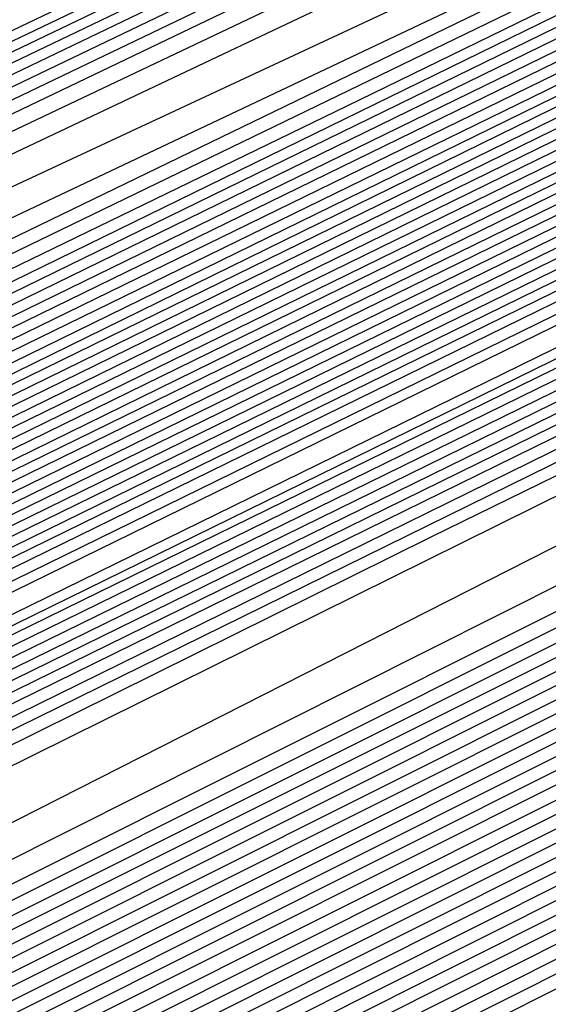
# Model space of a CAD drawing. Extents: x 3249832 to 3255657, y 13789405 to 13793316.
# Tile 285 of 656: x 3254699.51 to 3254700.293, y 13790579.087 to 13790580.548. Entities that reach past the tile are written whole.
import ezdxf

# ---------------------------------------------------------------- set-up
doc = ezdxf.new("R2010")
doc.units = 0
doc.header["$LTSCALE"] = 100
doc.header["$MEASUREMENT"] = 0
for name, color, linetype in [('GRATIO_CON', 10, 'CONTINUOUS'), ('GRATIO_ICON', 7, 'CONTINUOUS'), ('TARGETS_EAST', 7, 'CONTINUOUS')]:
    doc.layers.add(name, color=color, linetype=linetype)

# ---------------------------------------------------------------- blocks, each defined once
blk = doc.blocks.new('Gratio_032316_contours')
at = {"layer": 'GRATIO_CON', "color": 1, "linetype": 'Continuous', "flags": 128}
for points in [[(3254642.139, 13790551.7053), (3254660.6124, 13790560.6687), (3254682.3072, 13790571.2723), (3254700.7352, 13790580.305), (3254711.0317, 13790585.3564), (3254714.825, 13790587.2199), (3254715.3665, 13790587.4896), (3254715.3659, 13790587.4937), (3254715.3657, 13790587.4969), (3254715.3666, 13790587.4975), (3254715.9081, 13790587.7572), (3254719.6861, 13790589.589), (3254729.9352, 13790594.5687), (3254748.2689, 13790603.4881), (3254769.8147, 13790614.0012), (3254788.079, 13790622.9777)], [(3254643.9573, 13790552.6097), (3254661.9705, 13790561.3498), (3254683.1246, 13790571.6892), (3254701.0934, 13790580.4969), (3254711.1333, 13790585.4226), (3254714.8321, 13790587.2398), (3254715.3601, 13790587.5029), (3254715.3596, 13790587.5069), (3254715.3595, 13790587.5098), (3254715.3603, 13790587.5104), (3254715.8805, 13790587.7597), (3254719.5093, 13790589.5191), (3254729.3537, 13790594.3022), (3254746.9632, 13790602.8693), (3254767.6581, 13790612.9672), (3254785.2011, 13790621.5892)], [(3254645.7757, 13790553.5142), (3254663.3285, 13790562.0309), (3254683.9419, 13790572.1067), (3254701.4513, 13790580.6909), (3254711.2342, 13790585.4933), (3254714.8385, 13790587.2659), (3254715.3542, 13790587.5212), (3254715.853, 13790587.7617), (3254719.3325, 13790589.4492), (3254728.7721, 13790594.0356), (3254745.6576, 13790602.2505), (3254765.5015, 13790611.9331), (3254782.3232, 13790620.2006)], [(3254647.5941, 13790554.4186), (3254664.6865, 13790562.712), (3254684.7593, 13790572.5235), (3254701.8095, 13790580.8826), (3254711.336, 13790585.5591), (3254714.8458, 13790587.2852), (3254715.348, 13790587.5339), (3254715.8254, 13790587.7641), (3254719.1557, 13790589.3793), (3254728.1905, 13790593.7691), (3254744.3519, 13790601.6317), (3254763.3449, 13790610.8991), (3254779.4453, 13790618.8121)], [(3254651.2308, 13790556.2274), (3254667.4026, 13790564.0741), (3254686.3942, 13790573.3572), (3254702.526, 13790581.266), (3254711.5395, 13790585.6907), (3254714.8603, 13790587.3239), (3254715.3355, 13790587.5594), (3254715.7702, 13790587.7691), (3254718.8022, 13790589.2396), (3254727.0274, 13790593.236), (3254741.7406, 13790600.3941), (3254759.0318, 13790608.8311), (3254773.6894, 13790616.035)], [(3254653.0492, 13790557.1319), (3254668.7606, 13790564.7552), (3254687.2116, 13790573.774), (3254702.8843, 13790581.4577), (3254711.6412, 13790585.7564), (3254714.8676, 13790587.3433), (3254715.3293, 13790587.5721), (3254715.7426, 13790587.7716), (3254718.6254, 13790589.1697), (3254726.4458, 13790592.9695), (3254740.435, 13790599.7753), (3254756.8752, 13790607.7971), (3254770.8115, 13790614.6465), (3254778.5294, 13790618.5309)], [(3254646.2517, 13790553.9528), (3254654.8675, 13790558.0363), (3254670.1186, 13790565.4362), (3254688.0291, 13790574.1908), (3254703.2426, 13790581.6494), (3254711.743, 13790585.8222), (3254714.8749, 13790587.3627), (3254715.3231, 13790587.5848), (3254715.7151, 13790587.774), (3254718.4486, 13790589.0998), (3254725.8643, 13790592.703), (3254739.1294, 13790599.1565), (3254754.7186, 13790606.7631), (3254767.9336, 13790613.258), (3254775.252, 13790616.9413)], [(3254648.3232, 13790554.9771), (3254656.6859, 13790558.9407), (3254671.4766, 13790566.1173), (3254688.8465, 13790574.6076), (3254703.6008, 13790581.8411), (3254711.8447, 13790585.888), (3254714.8821, 13790587.382), (3254715.3169, 13790587.5976), (3254715.6875, 13790587.7765), (3254718.2718, 13790589.03), (3254725.2827, 13790592.4364), (3254737.8237, 13790598.5377), (3254752.562, 13790605.7291), (3254765.0557, 13790611.8694), (3254771.9746, 13790615.3518)], [(3254652.466, 13790557.0257), (3254660.3226, 13790560.7496), (3254674.1927, 13790567.4794), (3254690.4813, 13790575.4413), (3254704.3173, 13790582.2246), (3254712.0482, 13790586.0196), (3254714.8967, 13790587.4207), (3254715.3044, 13790587.623), (3254715.6323, 13790587.7815), (3254717.9183, 13790588.8903), (3254724.1196, 13790591.9033), (3254735.2124, 13790597.3001), (3254748.2489, 13790603.6611), (3254759.2998, 13790609.0924), (3254765.4198, 13790612.1726), (3254767.5973, 13790613.3706), (3254767.8046, 13790613.628), (3254767.8447, 13790613.807), (3254768.8446, 13790614.4523), (3254771.7623, 13790616.0293)], [(3254651.241, 13790556.5836), (3254654.5375, 13790558.0501), (3254662.141, 13790561.654), (3254675.5507, 13790568.1605), (3254691.2988, 13790575.8581), (3254704.6756, 13790582.4163), (3254712.1499, 13790586.0854), (3254714.904, 13790587.4401), (3254715.2982, 13790587.6357), (3254715.6047, 13790587.7839), (3254717.7415, 13790588.8204), (3254723.538, 13790591.6368), (3254733.9068, 13790596.6813), (3254746.0923, 13790602.627), (3254756.4219, 13790607.7038), (3254762.1424, 13790610.583), (3254764.1778, 13790611.7028), (3254764.3715, 13790611.9434), (3254764.4337, 13790612.1232), (3254765.5415, 13790612.8137), (3254768.7386, 13790614.5249), (3254774.566, 13790617.5186)], [(3254651.548, 13790556.8702), (3254653.3699, 13790557.6315), (3254656.6089, 13790559.0744), (3254663.9594, 13790562.5584), (3254676.9087, 13790568.8416), (3254692.1162, 13790576.2749), (3254705.0338, 13790582.608), (3254712.2517, 13790586.1512), (3254714.9112, 13790587.4594), (3254715.292, 13790587.6484), (3254715.5771, 13790587.7864), (3254717.5647, 13790588.7505), (3254722.9564, 13790591.3703), (3254732.6011, 13790596.0625), (3254743.9357, 13790601.593), (3254753.544, 13790606.3153), (3254758.865, 13790608.9934), (3254760.7582, 13790610.035), (3254760.9385, 13790610.2589), (3254761.0228, 13790610.4394), (3254762.2384, 13790611.1751), (3254765.7149, 13790613.0205), (3254772.0375, 13790616.2604)], [(3254678.2668, 13790569.5227), (3254692.9336, 13790576.6918), (3254705.3921, 13790582.7997), (3254712.3534, 13790586.217), (3254714.9185, 13790587.4788), (3254715.2858, 13790587.6612), (3254715.5496, 13790587.7889), (3254717.3879, 13790588.6807), (3254722.3749, 13790591.1037), (3254731.2955, 13790595.4436), (3254741.7791, 13790600.559), (3254750.666, 13790604.9267), (3254755.5876, 13790607.4038), (3254757.3387, 13790608.3672), (3254757.5054, 13790608.5743), (3254757.6118, 13790608.7556), (3254758.9353, 13790609.5366), (3254762.6912, 13790611.5161), (3254769.509, 13790615.0021), (3254777.6739, 13790619.1394)], [(3254680.9828, 13790570.8848), (3254694.5684, 13790577.5253), (3254706.1082, 13790583.1826), (3254712.556, 13790586.3474), (3254714.9315, 13790587.5159), (3254715.271, 13790587.6858), (3254715.2714, 13790587.6881), (3254715.2722, 13790587.6892), (3254715.2732, 13790587.689), (3254715.4944, 13790587.7945), (3254717.0344, 13790588.541), (3254721.2117, 13790590.5707), (3254728.6842, 13790594.206), (3254737.4659, 13790598.491), (3254744.9102, 13790602.1497), (3254749.0328, 13790604.2246), (3254750.4996, 13790605.0316), (3254750.6393, 13790605.2051), (3254750.7899, 13790605.388), (3254752.329, 13790606.2594), (3254756.6438, 13790608.5072), (3254764.4521, 13790612.4857), (3254773.7947, 13790617.2146)], [(3254682.3408, 13790571.5658), (3254695.3858, 13790577.9421), (3254706.4664, 13790583.3743), (3254712.6576, 13790586.4132), (3254714.9386, 13790587.5352), (3254715.2646, 13790587.6983), (3254715.2651, 13790587.7006), (3254715.2659, 13790587.7017), (3254715.267, 13790587.7016), (3254715.4668, 13790587.797), (3254716.8576, 13790588.4711), (3254720.6302, 13790590.3041), (3254727.3786, 13790593.5872), (3254735.3094, 13790597.457), (3254742.0323, 13790600.7611), (3254745.7554, 13790602.635), (3254747.0801, 13790603.3639), (3254747.2062, 13790603.5205), (3254747.379, 13790603.7042), (3254749.0259, 13790604.6209), (3254753.6201, 13790607.0028), (3254761.9237, 13790611.2275), (3254771.8551, 13790616.2521)], [(3254683.6989, 13790572.2469), (3254696.2032, 13790578.3589), (3254706.8246, 13790583.566), (3254712.7593, 13790586.4789), (3254714.9457, 13790587.5545), (3254715.2583, 13790587.7108), (3254715.2588, 13790587.7131), (3254715.2597, 13790587.7142), (3254715.2608, 13790587.7142), (3254715.4392, 13790587.7994), (3254716.6808, 13790588.4013), (3254720.0486, 13790590.0376), (3254726.0729, 13790592.9684), (3254733.1528, 13790596.423), (3254739.1543, 13790599.3726), (3254742.478, 13790601.0454), (3254743.6606, 13790601.6961), (3254743.7731, 13790601.8359), (3254743.968, 13790602.0204), (3254745.7228, 13790602.9823), (3254750.5964, 13790605.4984), (3254759.3952, 13790609.9692), (3254769.9155, 13790615.2897), (3254779.2011, 13790619.9784)], [(3254685.0569, 13790572.928), (3254697.0206, 13790578.7757), (3254707.1829, 13790583.7577), (3254712.8609, 13790586.5447), (3254714.9528, 13790587.5738), (3254715.2519, 13790587.7234), (3254715.2526, 13790587.7256), (3254715.2535, 13790587.7267), (3254715.2546, 13790587.7269), (3254715.4116, 13790587.8019), (3254716.504, 13790588.3314), (3254719.4671, 13790589.7711), (3254724.7673, 13790592.3496), (3254730.9962, 13790595.389), (3254736.2764, 13790597.9841), (3254739.2006, 13790599.4558), (3254740.241, 13790600.0283), (3254740.3401, 13790600.1513), (3254740.5571, 13790600.3366), (3254742.4197, 13790601.3437), (3254747.5727, 13790603.994), (3254756.8668, 13790608.711), (3254767.9759, 13790614.3273), (3254777.7802, 13790619.2776)], [(3254687.7729, 13790574.2901), (3254698.6554, 13790579.6094), (3254707.8993, 13790584.1411), (3254713.0642, 13790586.6762), (3254714.9671, 13790587.6123), (3254715.2393, 13790587.7484), (3254715.24, 13790587.7505), (3254715.241, 13790587.7518), (3254715.2422, 13790587.7521), (3254715.3565, 13790587.8068), (3254716.1504, 13790588.1917), (3254718.3039, 13790589.238), (3254722.156, 13790591.112), (3254726.683, 13790593.3209), (3254730.5206, 13790595.207), (3254732.6458, 13790596.2766), (3254733.4019, 13790596.6927), (3254733.4739, 13790596.7821), (3254733.7351, 13790596.969), (3254735.8135, 13790598.0666), (3254741.5253, 13790600.9852), (3254751.8099, 13790606.1945), (3254764.0967, 13790612.4024), (3254774.9383, 13790617.8759)], [(3254689.131, 13790574.9712), (3254699.4729, 13790580.0262), (3254708.2575, 13790584.3328), (3254713.1658, 13790586.742), (3254714.9742, 13790587.6316), (3254715.2329, 13790587.761), (3254715.2337, 13790587.763), (3254715.2348, 13790587.7643), (3254715.2359, 13790587.7648), (3254715.3289, 13790587.8092), (3254715.9737, 13790588.1218), (3254717.7224, 13790588.9714), (3254720.8504, 13790590.4932), (3254724.5264, 13790592.2869), (3254727.6426, 13790593.8185), (3254729.3684, 13790594.687), (3254729.9824, 13790595.0249), (3254730.0409, 13790595.0975), (3254730.3242, 13790595.2852), (3254732.5104, 13790596.428), (3254738.5016, 13790599.4807), (3254749.2814, 13790604.9363), (3254762.1571, 13790611.44), (3254773.5174, 13790617.1751)], [(3254690.489, 13790575.6522), (3254700.2903, 13790580.443), (3254708.6157, 13790584.5245), (3254713.2674, 13790586.8077), (3254714.9813, 13790587.6509), (3254715.2266, 13790587.7735), (3254715.2275, 13790587.7755), (3254715.2286, 13790587.7768), (3254715.2297, 13790587.7774), (3254715.3013, 13790587.8117), (3254715.7969, 13790588.0519), (3254717.1408, 13790588.7049), (3254719.5447, 13790589.8744), (3254722.3699, 13790591.2529), (3254724.7647, 13790592.4299), (3254726.091, 13790593.0974), (3254726.5629, 13790593.3571), (3254726.6078, 13790593.4129), (3254726.9132, 13790593.6014), (3254729.2072, 13790594.7894), (3254735.4779, 13790597.9763), (3254746.753, 13790603.6781), (3254760.2175, 13790610.4776), (3254772.0965, 13790616.4743)], [(3254691.847, 13790576.3333), (3254701.1077, 13790580.8598), (3254708.9739, 13790584.7162), (3254713.3691, 13790586.8735), (3254714.9885, 13790587.6701), (3254715.2202, 13790587.7861), (3254715.2212, 13790587.788), (3254715.2224, 13790587.7893), (3254715.2235, 13790587.79), (3254715.2737, 13790587.8141), (3254715.6201, 13790587.9821), (3254716.5592, 13790588.4384), (3254718.2391, 13790589.2556), (3254720.2133, 13790590.2189), (3254721.8868, 13790591.0414), (3254722.8136, 13790591.5079), (3254723.1433, 13790591.6893), (3254723.1747, 13790591.7283), (3254723.5023, 13790591.9176), (3254725.9041, 13790593.1509), (3254732.4543, 13790596.4719), (3254744.2245, 13790602.4199), (3254758.2779, 13790609.5152)], [(3254687.5981, 13790574.316), (3254694.5631, 13790577.6954), (3254702.7425, 13790581.6935), (3254709.6903, 13790585.0996), (3254713.5723, 13790587.005), (3254715.0027, 13790587.7087), (3254715.2076, 13790587.8111), (3254715.2155, 13790587.8162), (3254715.2646, 13790587.8408), (3254715.3952, 13790587.9046), (3254715.6275, 13790588.0179), (3254715.8997, 13790588.1512), (3254716.1297, 13790588.2654), (3254716.6303, 13790588.5199), (3254719.2939, 13790589.8681), (3254726.4082, 13790593.462), (3254739.168, 13790599.9031), (3254754.3988, 13790607.5903), (3254767.8337, 13790614.3719), (3254776.2164, 13790618.6078)], [(3254651.0069, 13790556.9616), (3254655.5123, 13790559.1072), (3254661.3217, 13790561.894), (3254668.1197, 13790565.1602), (3254674.8023, 13790568.3631), (3254680.0684, 13790570.8643), (3254683.1747, 13790572.3015), (3254685.6089, 13790573.4148), (3254689.4165, 13790575.2204), (3254695.9211, 13790578.3765), (3254703.5599, 13790582.1103), (3254710.0485, 13790585.2913), (3254713.674, 13790587.0708), (3254715.0098, 13790587.728), (3254715.2012, 13790587.8237), (3254715.5767, 13790588.0145), (3254718.1988, 13790589.3384), (3254725.3135, 13790592.9288), (3254738.0825, 13790599.3724), (3254753.3307, 13790607.0675), (3254766.7985, 13790613.8657), (3254775.2332, 13790618.1281)], [(3254651.9652, 13790557.4392), (3254656.6382, 13790559.6653), (3254662.6638, 13790562.5558), (3254669.7147, 13790565.9438), (3254676.6453, 13790569.2668), (3254682.1055, 13790571.8639), (3254685.3036, 13790573.3493), (3254687.6804, 13790574.4392), (3254691.2349, 13790576.1249), (3254697.2791, 13790579.0576), (3254704.3773, 13790582.5271), (3254710.4067, 13790585.483), (3254713.7756, 13790587.1366), (3254715.0169, 13790587.7472), (3254715.1948, 13790587.8363), (3254715.5637, 13790588.0238), (3254718.1399, 13790589.3246), (3254725.1298, 13790592.8522), (3254737.6771, 13790599.1838), (3254752.6727, 13790606.7516), (3254765.9448, 13790613.4511), (3254774.3039, 13790617.6754)], [(3254652.9236, 13790557.9168), (3254657.7641, 13790560.2233), (3254664.0059, 13790563.2177), (3254671.3097, 13790566.7274), (3254678.4883, 13790570.1706), (3254684.1427, 13790572.8635), (3254687.4325, 13790574.3972), (3254689.7518, 13790575.4635), (3254693.0532, 13790577.0293), (3254698.6371, 13790579.7386), (3254705.1948, 13790582.9439), (3254710.7649, 13790585.6747), (3254713.8772, 13790587.2023), (3254715.024, 13790587.7665), (3254715.1884, 13790587.8489), (3254715.5508, 13790588.0331), (3254718.0809, 13790589.3107), (3254724.9462, 13790592.7755), (3254737.2717, 13790598.9953), (3254752.0148, 13790606.4357), (3254765.0911, 13790613.0365), (3254773.3746, 13790617.2228)], [(3254651.3, 13790557.2133), (3254654.8403, 13790558.872), (3254660.0158, 13790561.3394), (3254666.6901, 13790564.5414), (3254674.4997, 13790568.2945), (3254682.1743, 13790571.9781), (3254688.2171, 13790574.8626), (3254691.6904, 13790576.4929), (3254693.8947, 13790577.5121), (3254696.69, 13790578.8381), (3254701.3532, 13790581.1008), (3254706.8296, 13790583.7776), (3254711.4814, 13790586.0581), (3254714.0805, 13790587.3339), (3254715.0382, 13790587.8051), (3254715.1756, 13790587.8741), (3254715.5248, 13790588.0517), (3254717.9631, 13790589.2831), (3254724.5788, 13790592.6221), (3254736.4608, 13790598.6182), (3254750.699, 13790605.8039), (3254763.3837, 13790612.2073), (3254771.5159, 13790616.3175)], [(3254652.1439, 13790557.6356), (3254655.7986, 13790559.3495), (3254661.1417, 13790561.8975), (3254668.0321, 13790565.2032), (3254676.0946, 13790569.078), (3254684.0173, 13790572.8819), (3254690.2542, 13790575.8622), (3254693.8193, 13790577.5407), (3254695.9661, 13790578.5364), (3254698.5083, 13790579.7426), (3254702.7112, 13790581.7819), (3254707.647, 13790584.1944), (3254711.8396, 13790586.2498), (3254714.1821, 13790587.3996), (3254715.0454, 13790587.8244), (3254715.1692, 13790587.8867), (3254715.5119, 13790588.061), (3254717.9042, 13790589.2693), (3254724.3952, 13790592.5454), (3254736.0554, 13790598.4297), (3254750.0411, 13790605.488), (3254762.53, 13790611.7927), (3254770.5866, 13790615.8649), (3254774.8217, 13790618.021)], [(3254692.2914, 13790576.8618), (3254695.9482, 13790578.5886), (3254698.0375, 13790579.5607), (3254700.3267, 13790580.647), (3254704.0693, 13790582.4629), (3254708.4644, 13790584.6112), (3254712.1978, 13790586.4415), (3254714.2838, 13790587.4654), (3254715.0525, 13790587.8436), (3254715.1628, 13790587.899), (3254715.1638, 13790587.9005), (3254715.1651, 13790587.902), (3254715.1662, 13790587.9033), (3254715.5018, 13790588.0733), (3254717.8471, 13790589.2573), (3254724.2124, 13790592.4695), (3254735.6502, 13790598.2414), (3254749.3832, 13790605.1722), (3254761.6763, 13790611.3781), (3254769.6572, 13790615.4123), (3254773.9041, 13790617.5743)], [(3254687.7034, 13790574.6894), (3254694.3286, 13790577.8614), (3254698.0771, 13790579.6365), (3254700.109, 13790580.5851), (3254702.1451, 13790581.5514), (3254705.4273, 13790583.144), (3254709.2818, 13790585.0281), (3254712.556, 13790586.6332), (3254714.3854, 13790587.5311), (3254715.0596, 13790587.8629), (3254715.1564, 13790587.9115), (3254715.1574, 13790587.913), (3254715.1587, 13790587.9145), (3254715.1597, 13790587.9158), (3254715.4888, 13790588.0826), (3254717.7882, 13790589.2435), (3254724.0287, 13790592.3929), (3254735.2448, 13790598.0529), (3254748.7253, 13790604.8563), (3254760.8226, 13790610.9635), (3254768.7279, 13790614.9597), (3254772.9866, 13790617.1276)], [(3254691.3894, 13790576.4969), (3254698.4029, 13790579.8606), (3254702.3349, 13790581.7322), (3254704.2518, 13790582.6337), (3254705.7818, 13790583.3603), (3254708.1433, 13790584.5061), (3254710.9167, 13790585.8617), (3254713.2724, 13790587.0166), (3254714.5887, 13790587.6627), (3254715.0738, 13790587.9014), (3254715.1436, 13790587.9366), (3254715.1446, 13790587.938), (3254715.1458, 13790587.9395), (3254715.1469, 13790587.941), (3254715.4628, 13790588.1013), (3254717.6703, 13790589.2159), (3254723.6614, 13790592.2395), (3254734.4339, 13790597.6758), (3254747.4094, 13790604.2245), (3254759.1152, 13790610.1344), (3254766.8692, 13790614.0544), (3254771.1515, 13790616.2343)], [(3254684.0695, 13790572.9958), (3254693.2324, 13790577.4007), (3254700.4401, 13790580.8601), (3254704.4638, 13790582.78), (3254706.3233, 13790583.658), (3254707.6001, 13790584.2647), (3254709.5014, 13790585.1872), (3254711.7343, 13790586.2788), (3254713.6314, 13790587.2092), (3254714.6921, 13790587.7304), (3254715.0837, 13790587.9238), (3254715.1405, 13790587.9531), (3254715.4499, 13790588.1105), (3254717.6114, 13790589.2021), (3254723.4777, 13790592.1629), (3254734.0285, 13790597.4873), (3254746.7515, 13790603.9086), (3254758.2615, 13790609.7198), (3254765.9399, 13790613.6018), (3254770.2339, 13790615.7876), (3254772.3576, 13790616.8983)], [(3254685.6645, 13790573.7793), (3254695.0754, 13790578.3044), (3254702.4773, 13790581.8597), (3254706.5928, 13790583.8279), (3254708.3947, 13790584.6823), (3254709.4185, 13790585.1691), (3254710.8594, 13790585.8683), (3254712.5517, 13790586.6956), (3254713.9896, 13790587.4009), (3254714.7937, 13790587.7962), (3254715.0908, 13790587.9432), (3254715.1341, 13790587.9658), (3254715.4369, 13790588.1198), (3254717.5524, 13790589.1883), (3254723.294, 13790592.0862), (3254733.6231, 13790597.2988), (3254746.0936, 13790603.5927), (3254757.4078, 13790609.3052), (3254765.0105, 13790613.1491), (3254769.3164, 13790615.3409), (3254771.4825, 13790616.4728)], [(3254687.2595, 13790574.5629), (3254696.9184, 13790579.2082), (3254704.5144, 13790582.8593), (3254708.7217, 13790584.8757), (3254710.4661, 13790585.7067), (3254711.2369, 13790586.0736), (3254712.2174, 13790586.5494), (3254713.3691, 13790587.1124), (3254714.3478, 13790587.5926), (3254714.8953, 13790587.862), (3254715.0978, 13790587.9625), (3254715.1276, 13790587.9785), (3254715.4239, 13790588.1292), (3254717.4935, 13790589.1745), (3254723.1104, 13790592.0095), (3254733.2176, 13790597.1102), (3254745.4357, 13790603.2768), (3254756.5541, 13790608.8906), (3254764.0812, 13790612.6965), (3254768.3988, 13790614.8943), (3254770.6075, 13790616.0472), (3254771.7108, 13790616.6657)], [(3254690.4495, 13790576.13), (3254700.6044, 13790581.0157), (3254708.5888, 13790584.8585), (3254712.9795, 13790586.9715), (3254714.609, 13790587.7553), (3254714.8736, 13790587.8824), (3254714.9335, 13790587.9115), (3254715.004, 13790587.9462), (3254715.0642, 13790587.9761), (3254715.0986, 13790587.9937), (3254715.112, 13790588.0013), (3254715.1148, 13790588.0038), (3254715.3979, 13790588.1479), (3254717.3756, 13790589.147), (3254722.743, 13790591.8562), (3254732.4068, 13790596.7332), (3254744.1198, 13790602.645), (3254754.8468, 13790608.0614), (3254762.2225, 13790611.7913), (3254766.5637, 13790614.0009), (3254768.8573, 13790615.1961), (3254770.0169, 13790615.8415), (3254770.6619, 13790616.237), (3254771.3382, 13790616.6417)], [(3254691.3246, 13790576.5671), (3254701.2561, 13790581.3455), (3254709.0349, 13790585.09), (3254713.3077, 13790587.1475), (3254714.8826, 13790587.9066), (3254715.1084, 13790588.0164), (3254715.3849, 13790588.1572), (3254717.3167, 13790589.1332), (3254722.5594, 13790591.7795), (3254732.0013, 13790596.5446), (3254743.4619, 13790602.3291), (3254753.9931, 13790607.6468), (3254761.2932, 13790611.3386), (3254765.6461, 13790613.5543), (3254767.9823, 13790614.7706), (3254769.17, 13790615.4294), (3254769.8305, 13790615.8319), (3254770.5233, 13790616.2441), (3254771.6468, 13790616.8582)], [(3254692.0922, 13790576.9523), (3254701.7295, 13790581.5891), (3254709.2424, 13790585.2057), (3254713.3647, 13790587.1907), (3254714.8842, 13790587.9231), (3254715.102, 13790588.0291), (3254715.3719, 13790588.1666), (3254717.2577, 13790589.1194), (3254722.3757, 13790591.7029), (3254731.5959, 13790596.3561), (3254742.804, 13790602.0133), (3254753.1394, 13790607.2322), (3254760.3638, 13790610.886), (3254764.7286, 13790613.1076), (3254767.1072, 13790614.345), (3254768.3231, 13790615.0173), (3254768.9992, 13790615.4268), (3254769.7083, 13790615.8466), (3254770.8588, 13790616.474), (3254772.2008, 13790617.2017)], [(3254683.086, 13790572.6396), (3254692.8597, 13790577.3375), (3254702.2029, 13790581.8327), (3254709.4499, 13790585.3213), (3254713.4218, 13790587.234), (3254714.8858, 13790587.9396), (3254715.0956, 13790588.0417), (3254715.359, 13790588.1759), (3254717.1988, 13790589.1056), (3254722.192, 13790591.6262), (3254731.1905, 13790596.1676), (3254742.1461, 13790601.6974), (3254752.2857, 13790606.8176), (3254759.4345, 13790610.4334), (3254763.811, 13790612.6609), (3254766.2321, 13790613.9195), (3254767.4761, 13790614.6052), (3254768.1678, 13790615.0216), (3254768.8934, 13790615.4491), (3254770.0708, 13790616.0899), (3254771.4446, 13790616.8335)]]:
    blk.add_lwpolyline(points, dxfattribs=at)
at = {"layer": 'GRATIO_CON', "color": 5, "linetype": 'Continuous', "flags": 128}
for points in [[(3254645.4599, 13790553.036), (3254663.069, 13790561.7623), (3254683.7862, 13790571.9554), (3254701.3959, 13790580.5965), (3254711.2365, 13790585.4241), (3254714.8618, 13790587.205), (3254715.3792, 13790587.4629), (3254715.3785, 13790587.4674), (3254715.3782, 13790587.4709), (3254715.379, 13790587.4719), (3254715.9133, 13790587.7279), (3254719.64, 13790589.5343), (3254729.7495, 13790594.4457), (3254747.8375, 13790603.2357), (3254769.1201, 13790613.5531), (3254787.2186, 13790622.2657)], [(3254649.9599, 13790555.2348), (3254666.4373, 13790563.4004), (3254685.823, 13790572.9383), (3254702.301, 13790581.0241), (3254711.5092, 13790585.5415), (3254714.9015, 13790587.208), (3254715.3856, 13790587.4496), (3254715.3848, 13790587.4542), (3254715.3844, 13790587.458), (3254715.3852, 13790587.4591), (3254715.9013, 13790587.7061), (3254719.4996, 13790589.4499), (3254729.2606, 13790594.1916), (3254746.7248, 13790602.6782), (3254767.2733, 13790612.6396), (3254784.7474, 13790621.0516)], [(3254645.8078, 13790553.0477), (3254654.4599, 13790557.4337), (3254669.8056, 13790565.0385), (3254687.8597, 13790573.9222), (3254703.2055, 13790581.4548), (3254711.7805, 13790585.6657), (3254714.9395, 13790587.2206), (3254715.3915, 13790587.4448), (3254715.8892, 13790587.6839), (3254719.3592, 13790589.3654), (3254728.7717, 13790593.9374), (3254745.612, 13790602.1206), (3254765.4264, 13790611.7261), (3254782.2763, 13790619.8376)], [(3254650.9146, 13790555.5543), (3254658.9599, 13790559.6325), (3254673.1739, 13790566.6765), (3254689.8966, 13790574.9051), (3254704.1107, 13790581.8824), (3254712.0533, 13790585.783), (3254714.9794, 13790587.2235), (3254715.3982, 13790587.4313), (3254715.8776, 13790587.6614), (3254719.2191, 13790589.2805), (3254728.2829, 13790593.683), (3254744.4993, 13790601.563), (3254763.5796, 13790610.8126), (3254779.8051, 13790618.6235)], [(3254649.0895, 13790554.2614), (3254654.3182, 13790556.9458), (3254657.5919, 13790558.6919), (3254661.1283, 13790560.5677), (3254667.9599, 13790564.0302), (3254679.9106, 13790569.9526), (3254693.9704, 13790576.8709), (3254705.921, 13790582.737), (3254712.5988, 13790586.0165), (3254715.0585, 13790587.2285), (3254715.4093, 13790587.4057), (3254715.4091, 13790587.4086), (3254715.4097, 13790587.4091), (3254715.4114, 13790587.4072), (3254715.8544, 13790587.617), (3254718.939, 13790589.1106), (3254727.3053, 13790593.1741), (3254742.2739, 13790600.4477), (3254759.8859, 13790608.9855), (3254774.8628, 13790616.1954)], [(3254652.9316, 13790556.1611), (3254659.0279, 13790559.2737), (3254662.7531, 13790561.2358), (3254666.2352, 13790563.0744), (3254672.4599, 13790566.2291), (3254683.2789, 13790571.5906), (3254696.0073, 13790577.8537), (3254706.8262, 13790583.1644), (3254712.8717, 13790586.1333), (3254715.0984, 13790587.2306), (3254715.416, 13790587.3911), (3254715.416, 13790587.3939), (3254715.4167, 13790587.3946), (3254715.4184, 13790587.393), (3254715.843, 13790587.5942), (3254718.799, 13790589.0255), (3254726.8166, 13790592.9197), (3254741.1612, 13790599.8901), (3254758.039, 13790608.072), (3254772.3917, 13790614.9813)], [(3254648.5889, 13790553.912), (3254656.7738, 13790558.0608), (3254663.7375, 13790561.6017), (3254667.9142, 13790563.7796), (3254671.342, 13790565.581), (3254676.9599, 13790568.4279), (3254686.6472, 13790573.2286), (3254698.0442, 13790578.8366), (3254707.7315, 13790583.5918), (3254713.1445, 13790586.2502), (3254715.1383, 13790587.2327), (3254715.4228, 13790587.3765), (3254715.4229, 13790587.3793), (3254715.4236, 13790587.3802), (3254715.4253, 13790587.3788), (3254715.8315, 13790587.5713), (3254718.659, 13790588.9404), (3254726.3278, 13790592.6653), (3254740.0485, 13790599.3324), (3254756.1922, 13790607.1585), (3254769.9205, 13790613.7673), (3254777.6832, 13790617.4194)], [(3254651.4104, 13790555.3035), (3254660.616, 13790559.9605), (3254668.4472, 13790563.9297), (3254673.0754, 13790566.3235), (3254676.4489, 13790568.0877), (3254681.4599, 13790570.6267), (3254690.0155, 13790574.8666), (3254700.0811, 13790579.8195), (3254708.6367, 13790584.0191), (3254713.4173, 13790586.367), (3254715.1783, 13790587.2348), (3254715.4296, 13790587.362), (3254715.4297, 13790587.3647), (3254715.4306, 13790587.3657), (3254715.4323, 13790587.3646), (3254715.8201, 13790587.5485), (3254718.5189, 13790588.8554), (3254725.8391, 13790592.4108), (3254738.9357, 13790598.7748), (3254754.3453, 13790606.2449), (3254767.4494, 13790612.5532), (3254774.8722, 13790616.0455)], [(3254647.5106, 13790553.2224), (3254657.0534, 13790558.0863), (3254668.3003, 13790563.7598), (3254677.8665, 13790568.5857), (3254683.3978, 13790571.4112), (3254686.6626, 13790573.101), (3254690.46, 13790575.0244), (3254696.7522, 13790578.1426), (3254704.1549, 13790581.7852), (3254710.4471, 13790584.8739), (3254713.963, 13790586.6006), (3254715.2582, 13790587.2389), (3254715.4431, 13790587.3328), (3254715.4435, 13790587.3354), (3254715.4445, 13790587.3367), (3254715.4462, 13790587.3361), (3254715.7971, 13790587.5028), (3254718.2389, 13790588.6852), (3254724.8615, 13790591.9019), (3254736.7103, 13790597.6595), (3254750.6516, 13790604.4179), (3254762.5071, 13790610.1251), (3254769.2501, 13790613.2977), (3254772.4608, 13790614.7267)], [(3254691.7695, 13790575.6077), (3254694.96, 13790577.2233), (3254700.1205, 13790579.7806), (3254706.1918, 13790582.7681), (3254711.3523, 13790585.3012), (3254714.2359, 13790586.7174), (3254715.2981, 13790587.241), (3254715.4499, 13790587.3183), (3254715.4504, 13790587.3208), (3254715.4515, 13790587.3223), (3254715.4532, 13790587.3219), (3254715.7857, 13790587.4799), (3254718.0989, 13790588.6002), (3254724.3728, 13790591.6475), (3254735.5976, 13790597.1019), (3254748.8048, 13790603.5044), (3254760.036, 13790608.911), (3254766.439, 13790611.9238), (3254769.587, 13790613.3281), (3254772.1591, 13790614.4553)], [(3254687.2858, 13790573.2417), (3254693.7202, 13790576.4989), (3254696.8763, 13790578.1144), (3254699.46, 13790579.4221), (3254703.4888, 13790581.4187), (3254708.2287, 13790583.751), (3254712.2575, 13790585.7286), (3254714.5087, 13790586.8342), (3254715.338, 13790587.2431), (3254715.4567, 13790587.3037), (3254715.4573, 13790587.3062), (3254715.4584, 13790587.3078), (3254715.4602, 13790587.3077), (3254715.7742, 13790587.4571), (3254717.9589, 13790588.5151), (3254723.884, 13790591.393), (3254734.4849, 13790596.5443), (3254746.9579, 13790602.5908), (3254757.5648, 13790607.6969), (3254763.628, 13790610.5499), (3254766.7132, 13790611.9296), (3254769.4468, 13790613.139), (3254773.8018, 13790615.1582)], [(3254691.9954, 13790575.5697), (3254698.8813, 13790579.0427), (3254701.9832, 13790580.621), (3254703.96, 13790581.621), (3254706.8571, 13790583.0567), (3254710.2655, 13790584.7338), (3254713.1627, 13790586.1559), (3254714.7816, 13790586.951), (3254715.378, 13790587.2452), (3254715.4634, 13790587.2891), (3254715.4641, 13790587.2915), (3254715.4654, 13790587.2933), (3254715.4671, 13790587.2935), (3254715.7628, 13790587.4342), (3254717.8189, 13790588.43), (3254723.3953, 13790591.1386), (3254733.3722, 13790595.9866), (3254745.1111, 13790601.6773), (3254755.0937, 13790606.4829), (3254760.817, 13790609.176), (3254763.8393, 13790610.531), (3254766.7345, 13790611.8227), (3254771.4153, 13790614)], [(3254687.5111, 13790573.2582), (3254701.4147, 13790580.2257), (3254709.2037, 13790584.1304), (3254712.1969, 13790585.6344), (3254712.96, 13790586.0188), (3254713.5937, 13790586.3332), (3254714.3394, 13790586.7008), (3254714.9737, 13790587.0132), (3254715.3288, 13790587.1891), (3254715.4606, 13790587.2552), (3254715.4811, 13790587.2651), (3254715.7399, 13790587.3885), (3254717.5388, 13790588.2599), (3254722.4177, 13790590.6297), (3254731.1468, 13790594.8713), (3254741.4174, 13790599.8502), (3254750.1514, 13790604.0547), (3254755.1949, 13790606.4282), (3254758.0917, 13790607.7338), (3254761.31, 13790609.19), (3254766.6422, 13790611.6836), (3254773.1773, 13790614.7751)], [(3254650.9017, 13790554.6653), (3254658.8371, 13790558.7771), (3254673.0892, 13790565.9887), (3254689.8746, 13790574.4203), (3254704.1484, 13790581.5711), (3254712.1263, 13790585.5666), (3254715.0665, 13790587.04), (3254715.4881, 13790587.251), (3254715.7284, 13790587.3657), (3254717.3988, 13790588.1749), (3254721.929, 13790590.3752), (3254730.0341, 13790594.3137), (3254739.5705, 13790598.9367), (3254747.6802, 13790602.8407), (3254752.3838, 13790605.0543), (3254755.2179, 13790606.3353), (3254758.5977, 13790607.8737), (3254764.2556, 13790610.5253), (3254771.1907, 13790613.8082)], [(3254652.1037, 13790555.2502), (3254659.8925, 13790559.2859), (3254673.8812, 13790566.3638), (3254690.3563, 13790574.639), (3254704.3657, 13790581.6567), (3254712.195, 13790585.5772), (3254715.0794, 13790587.0229), (3254715.4916, 13790587.2315), (3254715.4923, 13790587.2341), (3254715.4936, 13790587.2363), (3254715.4952, 13790587.2371), (3254715.717, 13790587.343), (3254717.2588, 13790588.0898), (3254721.4402, 13790590.1208), (3254728.9214, 13790593.7561), (3254737.7237, 13790598.0232), (3254745.2091, 13790601.6266), (3254749.5728, 13790603.6804), (3254752.344, 13790604.9367), (3254755.8855, 13790606.5574), (3254761.8691, 13790609.3671), (3254769.2041, 13790612.8413), (3254776.1088, 13790616.118)], [(3254650.5295, 13790554.2765), (3254653.3056, 13790555.8352), (3254660.9478, 13790559.7949), (3254674.6731, 13790566.7396), (3254690.838, 13790574.8591), (3254704.5835, 13790581.7451), (3254712.2651, 13790585.5926), (3254715.0949, 13790587.012), (3254715.4992, 13790587.2173), (3254715.4997, 13790587.2202), (3254715.5008, 13790587.2224), (3254715.5022, 13790587.2231), (3254715.7056, 13790587.3202), (3254717.1188, 13790588.0047), (3254720.9515, 13790589.8664), (3254727.8087, 13790593.1984), (3254735.8769, 13790597.1097), (3254742.7379, 13790600.4126), (3254746.7617, 13790602.3065), (3254749.4702, 13790603.5381), (3254753.1732, 13790605.2411), (3254759.4825, 13790608.2089), (3254767.2174, 13790611.8744), (3254774.4989, 13790615.3301)], [(3254653.0399, 13790555.5064), (3254655.7096, 13790557.0052), (3254663.0585, 13790560.8129), (3254676.257, 13790567.4911), (3254691.8012, 13790575.2992), (3254705.0188, 13790581.9215), (3254712.405, 13790585.6223), (3254715.1255, 13790586.9884), (3254715.5137, 13790587.187), (3254715.5139, 13790587.1907), (3254715.5149, 13790587.1935), (3254715.5162, 13790587.1948), (3254715.6827, 13790587.2745), (3254716.8387, 13790587.8346), (3254719.9739, 13790589.3575), (3254725.5832, 13790592.0832), (3254732.1832, 13790595.2826), (3254737.7956, 13790597.9844), (3254741.1396, 13790599.5586), (3254743.7225, 13790600.741), (3254747.7487, 13790602.6085), (3254754.7095, 13790605.8925), (3254763.2441, 13790609.9406), (3254771.2789, 13790613.7544)], [(3254692.2829, 13790575.5193), (3254705.2366, 13790582.0098), (3254712.4751, 13790585.6374), (3254715.1409, 13790586.9771), (3254715.5211, 13790587.1724), (3254715.5211, 13790587.1764), (3254715.522, 13790587.1793), (3254715.5233, 13790587.1807), (3254715.6712, 13790587.2517), (3254716.6987, 13790587.7496), (3254719.4852, 13790589.103), (3254724.4705, 13790591.5255), (3254730.3363, 13790594.3691), (3254735.3245, 13790596.7704), (3254738.3286, 13790598.1847), (3254740.8487, 13790599.3424), (3254745.0364, 13790601.2922), (3254752.3229, 13790604.7343), (3254761.2575, 13790608.9736), (3254769.6689, 13790612.9665), (3254775.8378, 13790615.8811)], [(3254677.8408, 13790568.2426), (3254692.7645, 13790575.7394), (3254705.4543, 13790582.0981), (3254712.5451, 13790585.6526), (3254715.1564, 13790586.9658), (3254715.5285, 13790587.1578), (3254715.5284, 13790587.1621), (3254715.5291, 13790587.1652), (3254715.5303, 13790587.1667), (3254715.6598, 13790587.2289), (3254716.5587, 13790587.6645), (3254718.9964, 13790588.8486), (3254723.3578, 13790590.9679), (3254728.4895, 13790593.4556), (3254732.8533, 13790595.5563), (3254735.5176, 13790596.8108), (3254737.9749, 13790597.9438), (3254742.3242, 13790599.9759), (3254749.9364, 13790603.5761), (3254759.2708, 13790608.0067), (3254768.0589, 13790612.1786), (3254774.5039, 13790615.224)], [(3254678.6327, 13790568.6184), (3254693.2462, 13790575.9595), (3254705.672, 13790582.1864), (3254712.6152, 13790585.6677), (3254715.1718, 13790586.9544), (3254715.5359, 13790587.1432), (3254715.5356, 13790587.1479), (3254715.5363, 13790587.151), (3254715.5373, 13790587.1526), (3254715.6484, 13790587.2061), (3254716.4187, 13790587.5794), (3254718.5077, 13790588.5941), (3254722.2451, 13790590.4102), (3254726.6426, 13790592.542), (3254730.3822, 13790594.3422), (3254732.7065, 13790595.4369), (3254735.101, 13790596.5452), (3254739.6119, 13790598.6596), (3254747.5498, 13790602.4179), (3254757.2842, 13790607.0398), (3254766.4489, 13790611.3907), (3254773.17, 13790614.5669)], [(3254680.2165, 13790569.3699), (3254694.2095, 13790576.3997), (3254706.1075, 13790582.363), (3254712.7553, 13790585.698), (3254715.2027, 13790586.9318), (3254715.5507, 13790587.114), (3254715.5501, 13790587.1193), (3254715.5505, 13790587.1228), (3254715.5514, 13790587.1245), (3254715.6255, 13790587.1605), (3254716.1386, 13790587.4093), (3254717.5302, 13790588.0852), (3254720.0197, 13790589.295), (3254722.9489, 13790590.715), (3254725.4399, 13790591.9141), (3254727.0844, 13790592.6891), (3254729.3534, 13790593.7481), (3254734.1874, 13790596.027), (3254742.7767, 13790600.1014), (3254753.3109, 13790605.106), (3254763.2289, 13790609.8149), (3254770.5022, 13790613.2526), (3254775.2309, 13790615.445)], [(3254681.0084, 13790569.7457), (3254694.6911, 13790576.6198), (3254706.3252, 13790582.4514), (3254712.8253, 13790585.7131), (3254715.2181, 13790586.9205), (3254715.5581, 13790587.0994), (3254715.5573, 13790587.105), (3254715.5577, 13790587.1086), (3254715.5585, 13790587.1105), (3254715.614, 13790587.1377), (3254715.9986, 13790587.3243), (3254717.0414, 13790587.8308), (3254718.907, 13790588.7373), (3254721.1021, 13790589.8014), (3254722.9687, 13790590.7), (3254724.2734, 13790591.3152), (3254726.4795, 13790592.3495), (3254731.4751, 13790594.7106), (3254740.3902, 13790598.9432), (3254751.3242, 13790604.1391), (3254761.6189, 13790609.027), (3254769.1683, 13790612.5955), (3254774.0756, 13790614.8726)], [(3254681.8003, 13790570.1215), (3254695.1728, 13790576.8399), (3254706.5429, 13790582.5397), (3254712.8954, 13790585.7283), (3254715.2336, 13790586.9092), (3254715.5655, 13790587.0848), (3254715.5646, 13790587.0908), (3254715.5648, 13790587.0945), (3254715.5655, 13790587.0964), (3254715.6026, 13790587.1149), (3254715.8586, 13790587.2392), (3254716.5526, 13790587.5763), (3254717.7943, 13790588.1797), (3254719.2552, 13790588.8879), (3254720.4976, 13790589.486), (3254721.4623, 13790589.9413), (3254723.6057, 13790590.9509), (3254728.7628, 13790593.3943), (3254738.0036, 13790597.785), (3254749.3376, 13790603.1722), (3254760.0089, 13790608.2391), (3254767.8344, 13790611.9384), (3254772.9202, 13790614.3002)], [(3254682.5923, 13790570.4972), (3254695.6546, 13790577.0593), (3254706.7614, 13790582.6258), (3254712.967, 13790585.7384), (3254715.2513, 13790586.8898), (3254715.5753, 13790587.0598), (3254715.5732, 13790587.0655), (3254715.5718, 13790587.0702), (3254715.5712, 13790587.0742), (3254715.5713, 13790587.0777), (3254715.5719, 13790587.0805), (3254715.5725, 13790587.0824), (3254715.5912, 13790587.0921), (3254715.7186, 13790587.1542), (3254716.0639, 13790587.3219), (3254716.6816, 13790587.6221), (3254717.4084, 13790587.9744), (3254718.0264, 13790588.2719), (3254718.6513, 13790588.5674), (3254720.7319, 13790589.5523), (3254726.0506, 13790592.078), (3254735.6171, 13790596.6268), (3254747.3509, 13790602.2053)], [(3254684.1761, 13790571.2487), (3254696.618, 13790577.4994), (3254707.1969, 13790582.802), (3254713.1074, 13790585.7679), (3254715.2826, 13790586.8659), (3254715.5906, 13790587.0293), (3254715.5881, 13790587.0358), (3254715.5865, 13790587.0411), (3254715.5857, 13790587.0455), (3254715.5857, 13790587.0491), (3254715.5862, 13790587.0517), (3254715.5868, 13790587.0533), (3254715.8668, 13790587.1867), (3254717.823, 13790588.1171), (3254723.1317, 13790590.6428), (3254732.719, 13790595.2041), (3254744.5101, 13790600.8106), (3254755.6802, 13790606.114), (3254763.9812, 13790610.0377), (3254769.4727, 13790612.5918), (3254772.7913, 13790614.058)], [(3254684.968, 13790571.6245), (3254697.0997, 13790577.7194), (3254707.4147, 13790582.8902), (3254713.1775, 13790585.7827), (3254715.2982, 13790586.854), (3254715.5983, 13790587.014), (3254715.5956, 13790587.0209), (3254715.5938, 13790587.0266), (3254715.5929, 13790587.0311), (3254715.5928, 13790587.0347), (3254715.5933, 13790587.0371), (3254715.5941, 13790587.0382), (3254715.8655, 13790587.1668), (3254717.7598, 13790588.067), (3254722.9002, 13790590.5119), (3254732.1888, 13790594.9308), (3254743.6448, 13790600.3775), (3254754.5666, 13790605.5623), (3254762.7944, 13790609.4506), (3254768.3357, 13790612.0281), (3254771.74, 13790613.536)], [(3254685.7599, 13790572.0002), (3254697.5813, 13790577.9395), (3254707.6325, 13790582.9783), (3254713.2477, 13790585.7974), (3254715.3139, 13790586.8421), (3254715.6059, 13790586.9987), (3254715.6031, 13790587.0061), (3254715.6012, 13790587.0121), (3254715.6002, 13790587.0168), (3254715.6, 13790587.0202), (3254715.6005, 13790587.0224), (3254715.6014, 13790587.0231), (3254715.8641, 13790587.1469), (3254717.6967, 13790588.0169), (3254722.6687, 13790590.3811), (3254731.6586, 13790594.6574), (3254742.7795, 13790599.9444), (3254753.4529, 13790605.0106), (3254761.6075, 13790608.8634), (3254767.1987, 13790611.4645), (3254770.6888, 13790613.014), (3254772.5688, 13790613.737)], [(3254686.5518, 13790572.376), (3254698.063, 13790578.1595), (3254707.8503, 13790583.0665), (3254713.3179, 13790585.8122), (3254715.3295, 13790586.8301), (3254715.6136, 13790586.9834), (3254715.6106, 13790586.9912), (3254715.6085, 13790586.9975), (3254715.6074, 13790587.0024), (3254715.6072, 13790587.0058), (3254715.6076, 13790587.0078), (3254715.6086, 13790587.008), (3254715.8627, 13790587.127), (3254717.6335, 13790587.9669), (3254722.4373, 13790590.2503), (3254731.1285, 13790594.3841), (3254741.9141, 13790599.5112), (3254752.3392, 13790604.4589), (3254760.4207, 13790608.2763), (3254766.0618, 13790610.9008), (3254769.6376, 13790612.4919), (3254771.5699, 13790613.2422)], [(3254688.1357, 13790573.1275), (3254699.0263, 13790578.5996), (3254708.2858, 13790583.2427), (3254713.4583, 13790585.8417), (3254715.3608, 13790586.8063), (3254715.6289, 13790586.9528), (3254715.6255, 13790586.9616), (3254715.6232, 13790586.9685), (3254715.6219, 13790586.9736), (3254715.6215, 13790586.977), (3254715.6219, 13790586.9785), (3254715.6231, 13790586.9779), (3254715.86, 13790587.0872), (3254717.5072, 13790587.8667), (3254721.9744, 13790589.9887), (3254730.0682, 13790593.8374), (3254740.1834, 13790598.645), (3254750.1119, 13790603.3555)], [(3254688.9276, 13790573.5033), (3254699.508, 13790578.8196), (3254708.5036, 13790583.3309), (3254713.5284, 13790585.8564), (3254715.3764, 13790586.7943), (3254715.6366, 13790586.9375), (3254715.633, 13790586.9467), (3254715.6306, 13790586.954), (3254715.6292, 13790586.9593), (3254715.6287, 13790586.9626), (3254715.6291, 13790586.9638), (3254715.6304, 13790586.9628), (3254715.8586, 13790587.0673), (3254717.444, 13790587.8166), (3254721.7429, 13790589.8578), (3254729.538, 13790593.5641), (3254739.3181, 13790598.2119), (3254748.9983, 13790602.8038)], [(3254689.7195, 13790573.8791), (3254699.9897, 13790579.0397), (3254708.7214, 13790583.419), (3254713.5986, 13790585.8712), (3254715.392, 13790586.7824), (3254715.6442, 13790586.9223), (3254715.6405, 13790586.9319), (3254715.638, 13790586.9394), (3254715.6364, 13790586.9449), (3254715.6358, 13790586.9482), (3254715.6363, 13790586.9492), (3254715.6377, 13790586.9477), (3254715.8573, 13790587.0474), (3254717.3809, 13790587.7665), (3254721.5114, 13790589.727), (3254729.0078, 13790593.2907), (3254738.4527, 13790597.7787), (3254747.8846, 13790602.2521)], [(3254690.5114, 13790574.2548), (3254700.4713, 13790579.2597), (3254708.9392, 13790583.5072), (3254713.6688, 13790585.8859), (3254715.4077, 13790586.7705), (3254715.6519, 13790586.907), (3254715.648, 13790586.917), (3254715.6453, 13790586.9249), (3254715.6437, 13790586.9305), (3254715.643, 13790586.9338), (3254715.6434, 13790586.9345), (3254715.6449, 13790586.9327), (3254715.8559, 13790587.0275), (3254717.3177, 13790587.7164), (3254721.28, 13790589.5962), (3254728.4777, 13790593.0174), (3254737.5874, 13790597.3456), (3254746.7709, 13790601.7004)], [(3254692.0952, 13790575.0064), (3254701.4347, 13790579.6998), (3254709.3748, 13790583.6834), (3254713.8091, 13790585.9154), (3254715.439, 13790586.7467), (3254715.6673, 13790586.8766), (3254715.6632, 13790586.8877), (3254715.661, 13790586.8953), (3254715.6608, 13790586.8982), (3254715.8536, 13790586.9865), (3254717.1914, 13790587.6161), (3254720.817, 13790589.3346), (3254727.4174, 13790592.4707), (3254735.8567, 13790596.4794), (3254744.5436, 13790600.597), (3254752.1128, 13790604.1664)], [(3254685.2199, 13790571.5024), (3254692.8871, 13790575.3821), (3254701.9163, 13790579.9198), (3254709.5925, 13790583.7716), (3254713.8793, 13790585.9301), (3254715.4546, 13790586.7347), (3254715.6749, 13790586.8612), (3254715.6706, 13790586.8725), (3254715.6682, 13790586.8802), (3254715.6682, 13790586.8829), (3254715.8522, 13790586.9665), (3254717.1283, 13790587.566), (3254720.5856, 13790589.2037), (3254726.8872, 13790592.1973), (3254734.9913, 13790596.0463), (3254743.4299, 13790600.0453), (3254750.9259, 13790603.5792)]]:
    blk.add_lwpolyline(points, dxfattribs=at)
at = {"layer": 'GRATIO_ICON', "color": 7, "linetype": 'Continuous', "flags": 128}
for points in [[(3254649.4124, 13790555.323), (3254666.0445, 13790563.393), (3254685.5768, 13790572.9403), (3254702.1678, 13790581.0743), (3254711.4377, 13790585.6249), (3254714.8531, 13790587.3046), (3254715.3418, 13790587.5467), (3254715.7978, 13790587.7666), (3254718.979, 13790589.3094), (3254727.609, 13790593.5026), (3254743.0463, 13790601.0129), (3254761.1884, 13790609.8651), (3254776.5674, 13790617.4236)], [(3254650.3946, 13790556.0014), (3254658.5043, 13790559.8452), (3254672.8347, 13790566.7984), (3254689.6639, 13790575.0245), (3254703.9591, 13790582.0328), (3254711.9464, 13790585.9538), (3254714.8894, 13790587.4014), (3254715.3107, 13790587.6103), (3254715.6599, 13790587.779), (3254718.095, 13790588.9601), (3254724.7011, 13790592.1699), (3254736.5181, 13790597.9189), (3254750.4054, 13790604.6951), (3254762.1777, 13790610.4809), (3254768.6972, 13790613.7622), (3254771.0169, 13790615.0384), (3254771.2377, 13790615.3126)], [(3254679.6248, 13790570.2037), (3254693.751, 13790577.1084), (3254705.75, 13790582.9909), (3254712.4544, 13790586.2816), (3254714.9243, 13790587.4967), (3254715.2773, 13790587.6732), (3254715.2777, 13790587.6756), (3254715.2784, 13790587.6767), (3254715.2794, 13790587.6764), (3254715.5219, 13790587.7921), (3254717.2111, 13790588.6109), (3254721.7933, 13790590.8372), (3254729.9899, 13790594.8248), (3254739.6225, 13790599.525), (3254747.7881, 13790603.5382), (3254752.3102, 13790605.8142), (3254753.9192, 13790606.6994), (3254754.0723, 13790606.8897), (3254754.2009, 13790607.0718), (3254755.6321, 13790607.898), (3254759.6675, 13790610.0116), (3254766.9806, 13790613.7439), (3254775.7343, 13790618.177)], [(3254686.4149, 13790573.609), (3254697.838, 13790579.1925), (3254707.5411, 13790583.9494), (3254712.9625, 13790586.6105), (3254714.96, 13790587.593), (3254715.2456, 13790587.7359), (3254715.2463, 13790587.7381), (3254715.2473, 13790587.7393), (3254715.2484, 13790587.7395), (3254715.384, 13790587.8043), (3254716.3272, 13790588.2615), (3254718.8855, 13790589.5045), (3254723.4617, 13790591.7308), (3254728.8396, 13790594.355), (3254733.3985, 13790596.5955), (3254735.9232, 13790597.8662), (3254736.8215, 13790598.3605), (3254736.907, 13790598.4667), (3254737.1461, 13790598.6528), (3254739.1166, 13790599.7051), (3254744.549, 13790602.4896), (3254754.3383, 13790607.4528), (3254766.0363, 13790613.3649), (3254776.3593, 13790618.5768)], [(3254685.7798, 13790573.4116), (3254693.205, 13790577.0144), (3254701.9251, 13790581.2767), (3254709.3321, 13790584.9079), (3254713.4707, 13790586.9393), (3254714.9956, 13790587.6894), (3254715.2139, 13790587.7986), (3254715.2149, 13790587.8005), (3254715.2162, 13790587.8019), (3254715.2173, 13790587.8026), (3254715.2461, 13790587.8166), (3254715.4433, 13790587.9122), (3254715.9777, 13790588.1718), (3254716.9333, 13790588.637), (3254718.0552, 13790589.1862), (3254719.0038, 13790589.6573), (3254719.8847, 13790590.1096), (3254722.5847, 13790591.4891), (3254729.4359, 13790594.9632), (3254741.6976, 13790601.1604), (3254756.3385, 13790608.5526), (3254769.2546, 13790615.0727), (3254777.3138, 13790619.1453)], [(3254650.456, 13790556.7909), (3254653.8819, 13790558.3944), (3254658.8899, 13790560.7814), (3254665.348, 13790563.8795), (3254672.9047, 13790567.5109), (3254680.3313, 13790571.0744), (3254686.1799, 13790573.8631), (3254689.5614, 13790575.445), (3254691.8232, 13790576.4878), (3254694.8716, 13790577.9337), (3254699.9952, 13790580.4197), (3254706.0122, 13790583.3608), (3254711.1231, 13790585.8664), (3254713.9789, 13790587.2681), (3254715.0311, 13790587.7858), (3254715.182, 13790587.8615), (3254715.5378, 13790588.0424), (3254718.022, 13790589.2969), (3254724.7625, 13790592.6988), (3254736.8662, 13790598.8068), (3254751.3569, 13790606.1198), (3254764.2374, 13790612.6219), (3254772.4452, 13790616.7702)], [(3254689.5464, 13790575.5932), (3254696.3658, 13790578.861), (3254700.206, 13790580.6843), (3254702.1804, 13790581.6094), (3254703.9634, 13790582.4559), (3254706.7853, 13790583.8251), (3254710.0993, 13790585.4449), (3254712.9142, 13790586.8249), (3254714.487, 13790587.5969), (3254715.0667, 13790587.8821), (3254715.15, 13790587.924), (3254715.151, 13790587.9255), (3254715.1523, 13790587.927), (3254715.1533, 13790587.9284), (3254715.4758, 13790588.0919), (3254717.7293, 13790589.2297), (3254723.845, 13790592.3162), (3254734.8393, 13790597.8643), (3254748.0673, 13790604.5404), (3254759.9689, 13790610.549), (3254767.7985, 13790614.507), (3254772.069, 13790616.681)], [(3254652.4307, 13790556.1481), (3254656.0215, 13790558.061), (3254663.4599, 13790561.8314), (3254676.5423, 13790568.3146), (3254691.9335, 13790575.888), (3254705.0159, 13790582.3099), (3254712.3263, 13790585.9001), (3254715.0195, 13790587.2261), (3254715.4051, 13790587.4175), (3254715.8661, 13790587.6387), (3254719.079, 13790589.1955), (3254727.7941, 13790593.4286), (3254743.3866, 13790601.0054), (3254761.7327, 13790609.8991), (3254777.334, 13790617.4094)], [(3254688.8545, 13790575.3465), (3254698.7614, 13790580.112), (3254706.5516, 13790583.8589), (3254710.8506, 13790585.9236), (3254712.5376, 13790586.731), (3254713.0553, 13790586.9782), (3254713.5756, 13790587.2308), (3254714.1868, 13790587.5298), (3254714.7063, 13790587.7849), (3254714.9972, 13790587.9284), (3254715.1051, 13790587.9822), (3254715.1213, 13790587.9913), (3254715.4109, 13790588.1386), (3254717.4346, 13790589.1608), (3254722.9267, 13790591.9329), (3254732.8122, 13790596.9217), (3254744.7777, 13790602.9609), (3254755.7004, 13790608.476), (3254763.1518, 13790612.2439), (3254767.4812, 13790614.4476), (3254769.7324, 13790615.6217), (3254770.8638, 13790616.2536), (3254771.4933, 13790616.6422)], [(3254645.557, 13790552.2637), (3254654.2319, 13790556.6949), (3254664.4581, 13790561.8601), (3254673.1568, 13790566.2577), (3254678.2366, 13790568.8673), (3254681.5558, 13790570.5944), (3254685.96, 13790572.8256), (3254693.3838, 13790576.5046), (3254702.118, 13790580.8023), (3254709.5419, 13790584.4465), (3254713.6902, 13790586.4838), (3254715.2182, 13790587.2369), (3254715.4363, 13790587.3474), (3254715.4366, 13790587.35), (3254715.4375, 13790587.3512), (3254715.4393, 13790587.3504), (3254715.8086, 13790587.5256), (3254718.3789, 13790588.7703), (3254725.3503, 13790592.1564), (3254737.823, 13790598.2172), (3254752.4985, 13790605.3314), (3254764.9782, 13790611.3391), (3254772.0611, 13790614.6716)], [(3254683.6689, 13790571.3585), (3254696.7051, 13790577.8977), (3254704.0425, 13790581.5866), (3254707.09, 13790583.1278), (3254708.46, 13790583.82), (3254710.2254, 13790584.695), (3254712.3024, 13790585.7173), (3254714.0678, 13790586.5839), (3254715.0544, 13790587.0684), (3254715.4179, 13790587.2476), (3254715.4702, 13790587.2747), (3254715.471, 13790587.2769), (3254715.4723, 13790587.2788), (3254715.4741, 13790587.2793), (3254715.7513, 13790587.4114), (3254717.6788, 13790588.345), (3254722.9065, 13790590.8841), (3254732.2595, 13790595.429), (3254743.2642, 13790600.7638), (3254752.6225, 13790605.2688)], [(3254651.7847, 13790554.8915), (3254654.5076, 13790556.4202), (3254662.0031, 13790560.3039), (3254675.4651, 13790567.1153), (3254691.3196, 13790575.0792), (3254704.8011, 13790581.8331), (3254712.335, 13790585.6071), (3254715.1101, 13790586.9997), (3254715.5062, 13790587.2016), (3254715.5066, 13790587.205), (3254715.5077, 13790587.2076), (3254715.5092, 13790587.2088), (3254715.6941, 13790587.2973), (3254716.9787, 13790587.9197), (3254720.4627, 13790589.6119), (3254726.696, 13790592.6408), (3254734.03, 13790596.1961), (3254740.2668, 13790599.1985), (3254743.9507, 13790600.9325), (3254746.5964, 13790602.1395), (3254750.4609, 13790603.9248), (3254757.096, 13790607.0507), (3254765.2308, 13790610.9075), (3254772.8889, 13790614.5422)], [(3254679.4246, 13790568.9942), (3254693.7278, 13790576.1796), (3254705.8897, 13790582.2747), (3254712.6852, 13790585.6828), (3254715.1872, 13790586.9431), (3254715.5433, 13790587.1286), (3254715.5429, 13790587.1336), (3254715.5434, 13790587.1369), (3254715.5444, 13790587.1386), (3254715.6369, 13790587.1833), (3254716.2787, 13790587.4944), (3254718.0189, 13790588.3397), (3254721.1324, 13790589.8526), (3254724.7958, 13790591.6285), (3254727.911, 13790593.1282), (3254729.8955, 13790594.063), (3254732.2272, 13790595.1466), (3254736.8996, 13790597.3433), (3254745.1633, 13790601.2597), (3254755.2975, 13790606.0729), (3254764.8389, 13790610.6028), (3254771.8361, 13790613.9098)], [(3254683.3842, 13790570.8729), (3254696.1363, 13790577.2794), (3254706.9791, 13790582.7139), (3254713.0372, 13790585.7532), (3254715.2669, 13790586.8778), (3254715.5829, 13790587.0446), (3254715.5806, 13790587.0506), (3254715.5791, 13790587.0557), (3254715.5784, 13790587.0599), (3254715.8668, 13790587.2007), (3254717.8851, 13790588.1638), (3254723.3626, 13790590.7721), (3254733.249, 13790595.477), (3254745.3755, 13790601.2437), (3254756.7939, 13790606.6657), (3254765.1681, 13790610.6249), (3254770.6097, 13790613.1555), (3254773.8425, 13790614.5801)], [(3254687.3437, 13790572.7518), (3254698.5447, 13790578.3795), (3254708.0681, 13790583.1546), (3254713.3881, 13790585.8269), (3254715.3451, 13790586.8182), (3254715.6212, 13790586.9681), (3254715.6181, 13790586.9764), (3254715.6159, 13790586.983), (3254715.6147, 13790586.988), (3254715.6143, 13790586.9914), (3254715.6148, 13790586.9931), (3254715.6159, 13790586.993), (3254715.8614, 13790587.1071), (3254717.5703, 13790587.9168), (3254722.2058, 13790590.1195), (3254730.5983, 13790594.1107), (3254741.0488, 13790599.0781), (3254751.2256, 13790603.9072), (3254759.2338, 13790607.6892), (3254764.9248, 13790610.3372), (3254768.5864, 13790611.9699), (3254770.5711, 13790612.7474), (3254771.4904, 13790612.9949)], [(3254691.3033, 13790574.6306), (3254700.953, 13790579.4797), (3254709.157, 13790583.5953), (3254713.739, 13790585.9006), (3254715.4233, 13790586.7586), (3254715.6595, 13790586.8917), (3254715.6555, 13790586.9022), (3254715.6527, 13790586.9104), (3254715.6509, 13790586.9161), (3254715.6502, 13790586.9194), (3254715.6506, 13790586.9199), (3254715.6522, 13790586.9176), (3254715.8545, 13790587.0076), (3254717.2545, 13790587.6664), (3254721.0485, 13790589.4654), (3254727.9475, 13790592.744), (3254736.722, 13790596.9125), (3254745.6573, 13790601.1487)]]:
    blk.add_lwpolyline(points, dxfattribs=at)

msp = doc.modelspace()

# ---------------------------------------------------------------- linework, layer by layer
at = {"layer": 'TARGETS_EAST', "color": 1}
msp.add_solid([(3254691.2359, 13790583.821), (3254693.9013, 13790577.7103), (3254710.9006, 13790588.7617)], dxfattribs=at)

# ---------------------------------------------------------------- block references
at = {"layer": 'TARGETS_EAST'}
msp.add_blockref('Gratio_032316_contours', (0, 0), dxfattribs=at)

doc.saveas('drawing.dxf')
